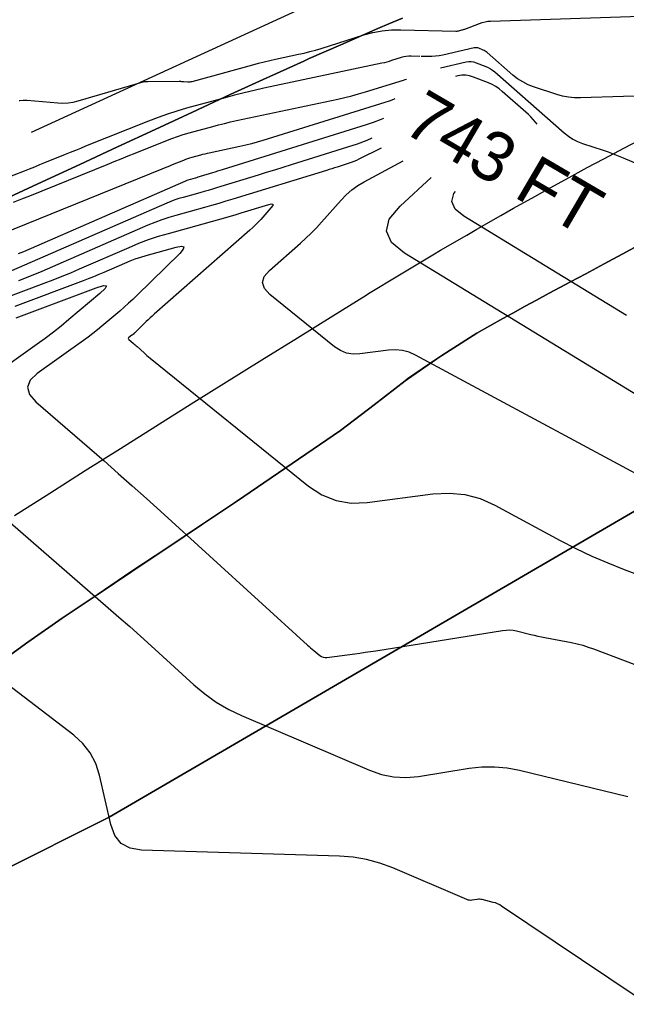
# Model space of a CAD drawing. Extents: x 1354696 to 1366163, y 660729 to 670380.
# Drawn here: x 1361507.1 to 1361580.3, y 664681.4 to 664799.9 of the extents above; entities that cross this region are included whole.
import ezdxf

# ---------------------------------------------------------------- set-up
doc = ezdxf.new("R2010")
doc.units = 0
for name, color, linetype in [('R_Contour Annot', 7, 'Continuous'), ('R_Contours', 7, 'Continuous'), ('R_Erosion', 7, 'Continuous'), ('R_Fin Surface', 7, 'Continuous')]:
    doc.layers.add(name, color=color, linetype=linetype)

msp = doc.modelspace()

# ---------------------------------------------------------------- linework, layer by layer
at = {"layer": 'R_Contours'}
for points in [[(1361507.02, 664790.09), (1361507.1, 664790.1), (1361507.49, 664790.13), (1361507.53, 664790.13), (1361507.57, 664790.13), (1361507.61, 664790.14), (1361507.66, 664790.14), (1361507.82, 664790.15), (1361507.86, 664790.15), (1361507.9, 664790.15), (1361507.95, 664790.15), (1361507.99, 664790.15), (1361511.67, 664789.81), (1361512.3, 664789.78), (1361512.92, 664789.81), (1361513.53, 664789.9), (1361514.14, 664790.05), (1361522, 664792.37), (1361522.03, 664792.38), (1361522.06, 664792.38), (1361522.09, 664792.39), (1361522.12, 664792.39), (1361522.26, 664792.39), (1361522.28, 664792.39), (1361522.31, 664792.39), (1361522.33, 664792.39), (1361522.35, 664792.39), (1361522.45, 664792.4), (1361522.47, 664792.4), (1361522.5, 664792.4), (1361522.52, 664792.4), (1361522.55, 664792.4), (1361526.35, 664792.42), (1361526.48, 664792.42), (1361526.61, 664792.41), (1361526.74, 664792.41), (1361526.87, 664792.4), (1361527.39, 664792.36), (1361527.52, 664792.35), (1361527.65, 664792.36), (1361527.78, 664792.38), (1361527.91, 664792.41), (1361535.21, 664794.42), (1361535.9, 664794.6), (1361536.58, 664794.78), (1361537.27, 664794.94), (1361537.96, 664795.09), (1361540.73, 664795.68), (1361541.42, 664795.84), (1361542.11, 664796.01), (1361542.79, 664796.19), (1361543.47, 664796.4), (1361548.64, 664798.02), (1361549.73, 664798.32), (1361550.84, 664798.52), (1361551.95, 664798.63), (1361553.08, 664798.65), (1361559.71, 664798.49), (1361559.8, 664798.49), (1361559.9, 664798.49), (1361559.99, 664798.51), (1361560.08, 664798.53), (1361560.45, 664798.62), (1361560.55, 664798.64), (1361560.64, 664798.67), (1361560.73, 664798.7), (1361560.82, 664798.73), (1361562.59, 664799.42), (1361562.91, 664799.53), (1361563.25, 664799.61), (1361563.59, 664799.67), (1361563.93, 664799.69), (1361582.03, 664800.3)], [(1361585.16, 664790.75), (1361574.77, 664790.41), (1361574.04, 664790.42), (1361573.32, 664790.49), (1361572.61, 664790.63), (1361571.91, 664790.83), (1361569.12, 664791.75), (1361568.44, 664792.01), (1361567.8, 664792.34), (1361567.19, 664792.73), (1361566.62, 664793.18), (1361563.51, 664795.91), (1361563.4, 664796), (1361563.28, 664796.08), (1361563.16, 664796.15), (1361563.03, 664796.2), (1361562.5, 664796.41), (1361562.37, 664796.45), (1361562.24, 664796.47), (1361562.1, 664796.47), (1361561.96, 664796.45), (1361558.15, 664795.58), (1361557.72, 664795.49), (1361557.28, 664795.44), (1361556.84, 664795.4), (1361556.4, 664795.4), (1361555.56, 664795.42)], [(1361555.37, 664795.43), (1361554.35, 664795.45), (1361554.04, 664795.45), (1361553.74, 664795.42), (1361553.45, 664795.36), (1361553.15, 664795.28), (1361551.98, 664794.92), (1361551.69, 664794.83), (1361551.39, 664794.75), (1361551.1, 664794.67), (1361550.8, 664794.61), (1361536.56, 664791.58), (1361535.38, 664791.32), (1361534.2, 664791.05), (1361533.03, 664790.75), (1361531.87, 664790.44), (1361527.22, 664789.16), (1361526.06, 664788.82), (1361524.91, 664788.45), (1361523.78, 664788.05), (1361522.65, 664787.62), (1361515.04, 664784.57), (1361514.43, 664784.32), (1361513.81, 664784.07), (1361513.19, 664783.82), (1361512.57, 664783.57), (1361510.1, 664782.57), (1361509.48, 664782.32), (1361508.86, 664782.07), (1361508.24, 664781.83), (1361507.62, 664781.58), (1361500.1, 664778.66)], [(1361557.89, 664794.06), (1361560.97, 664794.76), (1361561.28, 664794.81), (1361561.58, 664794.81), (1361561.88, 664794.77), (1361562.18, 664794.67), (1361563.35, 664794.21), (1361563.64, 664794.08), (1361563.91, 664793.93), (1361564.17, 664793.76), (1361564.42, 664793.56), (1361572.82, 664786.18), (1361573.33, 664785.78), (1361573.86, 664785.44), (1361574.43, 664785.15), (1361575.03, 664784.92), (1361577.5, 664784.1), (1361578.11, 664783.89), (1361578.72, 664783.67), (1361579.33, 664783.43), (1361579.93, 664783.18), (1361584.78, 664781.13)], [(1361506.35, 664777.82), (1361507.34, 664778.21), (1361508.32, 664778.61), (1361517.63, 664782.38), (1361518.48, 664782.73), (1361519.33, 664783.07), (1361520.18, 664783.41), (1361521.02, 664783.75), (1361524.74, 664785.24), (1361525.43, 664785.51), (1361526.13, 664785.75), (1361526.83, 664785.98), (1361527.54, 664786.18), (1361530.39, 664786.97), (1361531.1, 664787.16), (1361531.82, 664787.34), (1361532.54, 664787.51), (1361533.26, 664787.67), (1361545.47, 664790.26), (1361546.32, 664790.45), (1361547.16, 664790.66), (1361548, 664790.89), (1361548.83, 664791.14), (1361553.4, 664792.57), (1361553.6, 664792.64), (1361553.77, 664792.7)], [(1361569.53, 664787.24), (1361569.35, 664787.47), (1361569.08, 664787.8), (1361568.79, 664788.12), (1361568.49, 664788.42), (1361568.17, 664788.71), (1361565.32, 664791.21), (1361564.94, 664791.52), (1361564.54, 664791.79), (1361564.12, 664792.02), (1361563.68, 664792.22), (1361561.85, 664792.94), (1361561.39, 664793.08), (1361560.93, 664793.15), (1361560.46, 664793.15), (1361559.98, 664793.08), (1361559.68, 664793.01)], [(1361552.38, 664790.32), (1361552.19, 664790.24), (1361551.67, 664790.04), (1361551.15, 664789.87), (1361536.45, 664785.27), (1361535.76, 664785.07), (1361535.07, 664784.88), (1361534.37, 664784.7), (1361533.66, 664784.54), (1361529.97, 664783.76), (1361529.7, 664783.7), (1361529.44, 664783.64), (1361529.17, 664783.57), (1361528.91, 664783.5), (1361527.86, 664783.21), (1361527.6, 664783.14), (1361527.35, 664783.05), (1361527.09, 664782.96), (1361526.84, 664782.87), (1361525.47, 664782.32), (1361525.16, 664782.19), (1361524.85, 664782.07), (1361524.54, 664781.94), (1361524.23, 664781.82), (1361504.88, 664773.97)], [(1361550.98, 664787.94), (1361550.58, 664787.76), (1361549.75, 664787.45), (1361548.91, 664787.16), (1361531.54, 664781.74), (1361531.24, 664781.65), (1361530.95, 664781.55), (1361530.65, 664781.46), (1361530.36, 664781.37), (1361528.88, 664780.92), (1361528.73, 664780.87), (1361528.58, 664780.83), (1361528.43, 664780.78), (1361528.28, 664780.74), (1361527.69, 664780.58), (1361527.54, 664780.53), (1361527.39, 664780.48), (1361527.24, 664780.43), (1361527.1, 664780.37), (1361507.53, 664771.84), (1361506.92, 664771.58)], [(1361549.59, 664785.55), (1361548.97, 664785.29), (1361547.83, 664784.85), (1361546.67, 664784.46), (1361539.85, 664782.33), (1361538.85, 664782.02), (1361537.85, 664781.71), (1361536.85, 664781.4), (1361535.85, 664781.09), (1361530.86, 664779.56), (1361530.35, 664779.4), (1361529.85, 664779.25), (1361529.34, 664779.11), (1361528.84, 664778.97), (1361526.81, 664778.4), (1361526.31, 664778.26), (1361525.81, 664778.09), (1361525.32, 664777.9), (1361524.83, 664777.7), (1361505.19, 664769.14)], [(1361550.7, 664784.36), (1361548.03, 664783.01), (1361547.72, 664782.86), (1361547.4, 664782.72), (1361547.08, 664782.6), (1361546.75, 664782.49), (1361545.42, 664782.07), (1361545.09, 664781.97), (1361544.76, 664781.86), (1361544.43, 664781.76), (1361544.1, 664781.66), (1361532.83, 664778.2), (1361531.97, 664777.94), (1361531.11, 664777.68), (1361530.25, 664777.43), (1361529.39, 664777.19), (1361525.93, 664776.23), (1361525.08, 664775.98), (1361524.23, 664775.69), (1361523.39, 664775.38), (1361522.56, 664775.04), (1361509.75, 664769.46), (1361509.06, 664769.16), (1361508.37, 664768.87), (1361507.67, 664768.59), (1361506.96, 664768.32)], [(1361588.37, 664741.33), (1361554.86, 664759.36), (1361554.08, 664759.7), (1361553.28, 664759.92), (1361552.46, 664760), (1361551.61, 664759.95), (1361548.16, 664759.5), (1361547.32, 664759.47), (1361546.53, 664759.6), (1361545.79, 664759.9), (1361545.09, 664760.36), (1361537.28, 664766.67), (1361536.62, 664767.38), (1361536.39, 664768.11), (1361536.59, 664768.84), (1361537.22, 664769.58), (1361540.96, 664772.88), (1361541.63, 664773.48), (1361542.27, 664774.1), (1361542.9, 664774.74), (1361543.5, 664775.4), (1361545.89, 664778.08), (1361546.51, 664778.72), (1361547.18, 664779.3), (1361547.9, 664779.82), (1361548.66, 664780.27), (1361553.36, 664782.8)], [(1361584.75, 664752.6), (1361553.54, 664771.65), (1361551.98, 664772.94), (1361551.37, 664774.32), (1361551.7, 664775.79), (1361552.99, 664777.36), (1361556.76, 664780.81)], [(1361580.33, 664764.14), (1361560.68, 664776.14), (1361559.65, 664776.99), (1361559.25, 664777.89), (1361559.47, 664778.86), (1361559.67, 664779.11)], [(1361505.15, 664766.19), (1361510.06, 664768.04), (1361511.13, 664768.45), (1361512.2, 664768.88), (1361513.26, 664769.31), (1361514.32, 664769.77), (1361520.29, 664772.37), (1361521.46, 664772.86), (1361522.65, 664773.3), (1361523.85, 664773.7), (1361525.06, 664774.06), (1361530.96, 664775.7), (1361531.67, 664775.9), (1361532.38, 664776.1), (1361533.09, 664776.31), (1361533.8, 664776.52), (1361537.14, 664777.55), (1361537.49, 664777.63), (1361537.65, 664777.58), (1361537.63, 664777.42), (1361537.41, 664777.13), (1361536.18, 664775.75), (1361535.87, 664775.41), (1361535.55, 664775.08), (1361535.22, 664774.76), (1361534.88, 664774.45), (1361523.32, 664764.28), (1361523.08, 664764.07), (1361522.84, 664763.85), (1361522.61, 664763.63), (1361522.37, 664763.4), (1361521.06, 664762.11), (1361521.03, 664762.08), (1361520.99, 664762.05), (1361520.96, 664762.02), (1361520.92, 664761.99), (1361520.78, 664761.86), (1361520.74, 664761.84), (1361520.71, 664761.81), (1361520.67, 664761.78), (1361520.63, 664761.75), (1361520.26, 664761.49), (1361520.21, 664761.43), (1361520.19, 664761.38), (1361520.2, 664761.32), (1361520.25, 664761.26), (1361520.8, 664760.79), (1361520.91, 664760.69), (1361521.02, 664760.59), (1361521.13, 664760.49), (1361521.25, 664760.39), (1361522.09, 664759.62), (1361522.27, 664759.46), (1361522.45, 664759.3), (1361522.63, 664759.15), (1361522.82, 664759), (1361541.96, 664743.54), (1361543.56, 664742.47), (1361545.28, 664741.78), (1361547.1, 664741.47), (1361549.03, 664741.55), (1361556.96, 664742.59), (1361558.91, 664742.7), (1361560.81, 664742.51), (1361562.66, 664742.02), (1361564.44, 664741.22), (1361572.34, 664736.98), (1361574.22, 664736), (1361576.13, 664735.09), (1361578.07, 664734.25), (1361580.04, 664733.47), (1361590.35, 664729.58)], [(1361506.55, 664765.27), (1361514.78, 664768.36), (1361515.41, 664768.61), (1361516.04, 664768.86), (1361516.67, 664769.12), (1361517.29, 664769.39), (1361519.78, 664770.47), (1361520.41, 664770.73), (1361521.04, 664770.97), (1361521.69, 664771.18), (1361522.34, 664771.38), (1361525.97, 664772.38), (1361526.61, 664772.51), (1361526.9, 664772.42), (1361526.83, 664772.13), (1361526.4, 664771.64), (1361521.26, 664766.58), (1361520.75, 664766.09), (1361520.23, 664765.61), (1361519.71, 664765.14), (1361519.17, 664764.67), (1361517.02, 664762.85), (1361516.48, 664762.4), (1361515.93, 664761.96), (1361515.36, 664761.53), (1361514.79, 664761.12), (1361509.2, 664757.13), (1361508.35, 664756.31), (1361508.04, 664755.47), (1361508.27, 664754.61), (1361509.04, 664753.71), (1361517.27, 664746.57), (1361518.98, 664745.07), (1361520.68, 664743.56), (1361522.38, 664742.04), (1361524.07, 664740.52), (1361541.84, 664724.31), (1361542.02, 664724.15), (1361542.2, 664723.99), (1361542.39, 664723.83), (1361542.57, 664723.68), (1361543.32, 664723.08), (1361543.51, 664722.95), (1361543.72, 664722.87), (1361543.94, 664722.83), (1361544.17, 664722.84), (1361547.52, 664723.28), (1361548.16, 664723.37), (1361548.79, 664723.46), (1361549.43, 664723.55), (1361550.07, 664723.65), (1361565.37, 664726.1), (1361565.8, 664726.15), (1361566.22, 664726.16), (1361566.65, 664726.12), (1361567.07, 664726.04), (1361568.77, 664725.63), (1361569.19, 664725.53), (1361569.62, 664725.43), (1361570.05, 664725.34), (1361570.47, 664725.25), (1361573.7, 664724.63), (1361574.37, 664724.48), (1361575.04, 664724.31), (1361575.7, 664724.1), (1361576.35, 664723.87), (1361591.65, 664718.09)], [(1361506.66, 664763.85), (1361507.95, 664764.35), (1361516.32, 664767.5), (1361517.2, 664767.77), (1361517.56, 664767.74), (1361517.41, 664767.41), (1361516.74, 664766.78), (1361513.03, 664763.64), (1361512.1, 664762.87), (1361511.15, 664762.11), (1361510.18, 664761.38), (1361509.2, 664760.66), (1361498.14, 664752.77)], [(1361497.82, 664746.17), (1361517.75, 664728.85), (1361519.06, 664727.71), (1361520.37, 664726.56), (1361521.66, 664725.4), (1361522.95, 664724.23), (1361528.1, 664719.54), (1361529.42, 664718.43), (1361530.82, 664717.44), (1361532.31, 664716.57), (1361533.87, 664715.82), (1361549.3, 664709.21), (1361550.74, 664708.71), (1361552.21, 664708.42), (1361553.7, 664708.34), (1361555.22, 664708.48), (1361561.35, 664709.46), (1361562.88, 664709.63), (1361564.4, 664709.65), (1361565.92, 664709.51), (1361567.43, 664709.22), (1361580.5, 664706.06)], [(1361587.84, 664677.64), (1361565.26, 664692.82), (1361565.02, 664692.96), (1361564.77, 664693.09), (1361564.51, 664693.19), (1361564.24, 664693.26), (1361562.91, 664693.59), (1361562.76, 664693.62), (1361562.6, 664693.63), (1361562.45, 664693.63), (1361562.29, 664693.61), (1361561.67, 664693.51), (1361561.52, 664693.5), (1361561.37, 664693.51), (1361561.22, 664693.54), (1361561.07, 664693.59), (1361552.11, 664697.43), (1361550.55, 664698.01), (1361548.96, 664698.44), (1361547.33, 664698.72), (1361545.68, 664698.85), (1361521.8, 664699.58), (1361520.42, 664699.8), (1361519.34, 664700.39), (1361518.56, 664701.34), (1361518.07, 664702.65), (1361516.72, 664708.62), (1361516.28, 664710.04), (1361515.61, 664711.32), (1361514.72, 664712.46), (1361513.62, 664713.46), (1361502.27, 664722.12)]]:
    msp.add_lwpolyline(points, dxfattribs=at)
at = {"layer": 'R_Erosion'}
for p, q in [((1361517.88, 664703.54), (1361722.54, 664822.84)), ((1361722.54, 664822.84), (1361517.88, 664703.54)), ((1361361.25, 664625.31), (1361517.88, 664703.54)), ((1361517.88, 664703.54), (1361490.68, 664689.96))]:
    msp.add_line(p, q, dxfattribs=at)
for points in [[(1361505.28, 664778.17), (1361509.81, 664780.28), (1361514.35, 664782.39), (1361518.88, 664784.49), (1361523.42, 664786.6), (1361527.95, 664788.7), (1361532.49, 664790.81), (1361536.92, 664792.85), (1361537.26, 664793), (1361541.37, 664794.86), (1361542.04, 664795.16), (1361545.83, 664796.83), (1361546.84, 664797.28), (1361550.31, 664798.78), (1361551.66, 664799.36), (1361553.28, 664800.05)], [(1361553.28, 664800.05), (1361551.66, 664799.36), (1361550.31, 664798.78), (1361546.84, 664797.28), (1361545.83, 664796.83), (1361542.04, 664795.16), (1361541.37, 664794.86), (1361537.26, 664793), (1361536.92, 664792.85), (1361532.49, 664790.81), (1361527.95, 664788.7), (1361523.42, 664786.6), (1361518.88, 664784.49), (1361514.35, 664782.39), (1361509.81, 664780.28), (1361505.28, 664778.17)], [(1361581.74, 664772.6), (1361579.81, 664771.53), (1361577.65, 664770.37), (1361575.4, 664769.18), (1361573.55, 664768.2), (1361570.99, 664766.83), (1361569.46, 664766), (1361568.08, 664765.25), (1361566.61, 664764.44), (1361565.39, 664763.77), (1361562.26, 664762.02), (1361561.37, 664761.45), (1361558.04, 664759.29), (1361557.45, 664758.91), (1361553.89, 664756.46), (1361553.6, 664756.25), (1361549.88, 664753.34), (1361545.81, 664750.24), (1361541.62, 664747.39), (1361537.44, 664744.53), (1361533.25, 664741.66), (1361529.04, 664738.85), (1361524.83, 664736.05), (1361520.62, 664733.24), (1361516.42, 664730.42), (1361512.23, 664727.58), (1361508.07, 664724.67), (1361503.93, 664721.71)], [(1361581.74, 664772.6), (1361579.81, 664771.53), (1361577.65, 664770.37), (1361575.4, 664769.18), (1361573.55, 664768.2), (1361570.99, 664766.83), (1361569.46, 664766), (1361568.08, 664765.25), (1361566.61, 664764.44), (1361565.39, 664763.77), (1361562.26, 664762.02), (1361561.37, 664761.45), (1361558.04, 664759.29), (1361557.45, 664758.91), (1361553.89, 664756.47), (1361553.6, 664756.25), (1361549.88, 664753.34), (1361545.81, 664750.24), (1361541.62, 664747.39), (1361537.44, 664744.53), (1361533.25, 664741.66), (1361529.04, 664738.85), (1361524.83, 664736.05), (1361520.62, 664733.25), (1361516.42, 664730.42), (1361512.23, 664727.58), (1361508.07, 664724.67), (1361503.93, 664721.71)], [(1361503.93, 664721.71), (1361508.07, 664724.67), (1361512.23, 664727.58), (1361516.42, 664730.42), (1361520.62, 664733.24), (1361524.83, 664736.05), (1361529.04, 664738.85), (1361533.25, 664741.66), (1361537.44, 664744.53), (1361541.62, 664747.39), (1361545.81, 664750.24), (1361549.88, 664753.34), (1361553.6, 664756.25), (1361553.89, 664756.46), (1361557.45, 664758.91), (1361558.04, 664759.29), (1361561.37, 664761.45), (1361562.26, 664762.02), (1361565.39, 664763.77), (1361566.61, 664764.44), (1361568.08, 664765.25), (1361569.46, 664766), (1361570.99, 664766.83), (1361573.55, 664768.2), (1361575.4, 664769.18), (1361577.65, 664770.37), (1361579.81, 664771.53), (1361581.74, 664772.6)]]:
    msp.add_lwpolyline(points, dxfattribs=at)
at = {"layer": 'R_Fin Surface'}
msp.add_line((1361508.53, 664786.3), (1361544.29, 664802.71), dxfattribs=at)
msp.add_lwpolyline([(1361506.47, 664739.98), (1361510.72, 664742.69), (1361514.98, 664745.4), (1361519.24, 664748.09), (1361523.51, 664750.78), (1361527.78, 664753.46), (1361532.05, 664756.13), (1361536.32, 664758.8), (1361540.6, 664761.45), (1361544.89, 664764.1), (1361548.89, 664766.59), (1361549.19, 664766.78), (1361552.92, 664769.05), (1361553.52, 664769.42), (1361556.97, 664771.47), (1361557.89, 664772.02), (1361561.04, 664773.86), (1361562.28, 664774.57), (1361565.14, 664776.21), (1361566.69, 664777.09), (1361569.27, 664778.53), (1361571.13, 664779.57), (1361573.41, 664780.82), (1361575.6, 664782), (1361577.58, 664783.06), (1361580.1, 664784.4), (1361581.77, 664785.27)], dxfattribs=at)

# ---------------------------------------------------------------- texts
at = {"layer": 'R_Contour Annot'}
msp.add_text('743 FT', height=6, rotation=329.6461, dxfattribs=at).set_placement((1361553.09, 664786.44))

doc.saveas('drawing.dxf')
